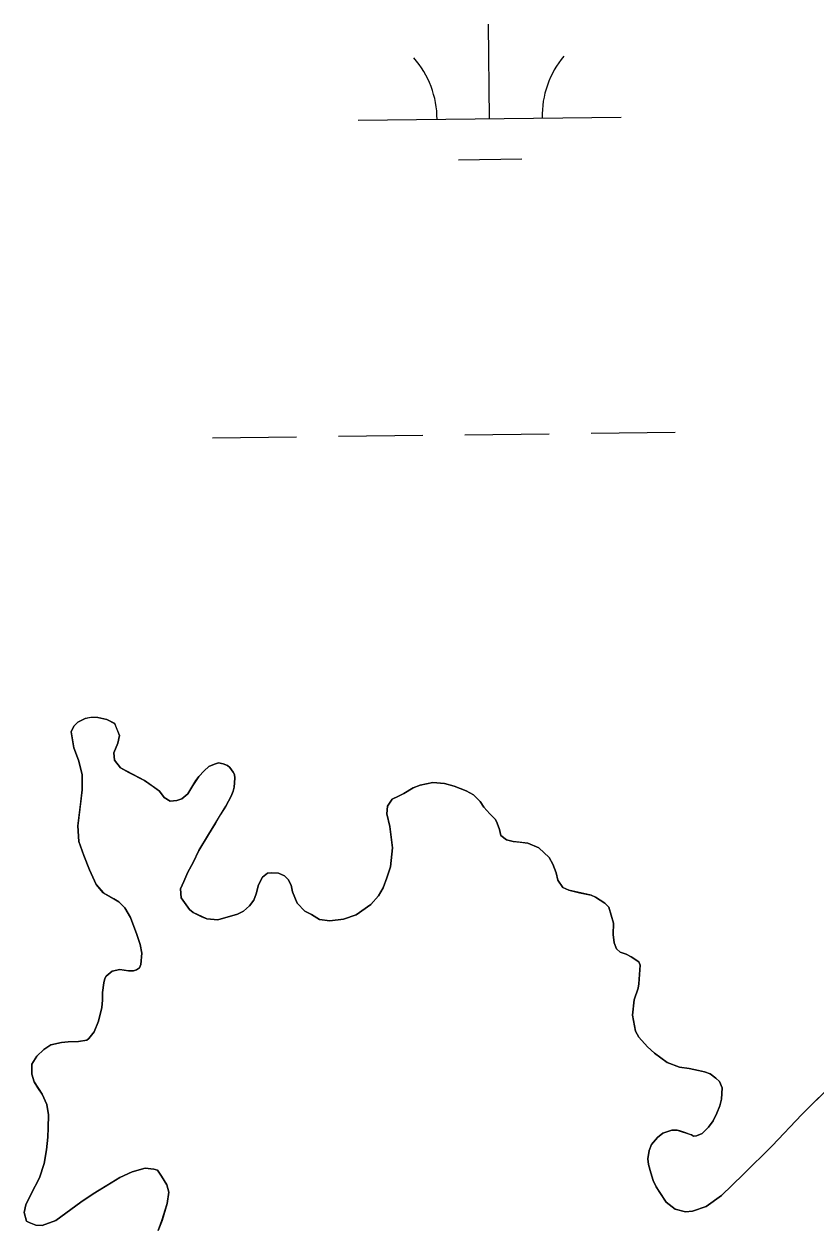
# Model space of a CAD drawing. Extents: x 3694830 to 3732949, y 415201 to 440970.
# Drawn here: x 3721766.8 to 3722067.9, y 422406.8 to 422864.7 of the extents above; entities that cross this region are included whole.
import ezdxf

# ---------------------------------------------------------------- set-up
doc = ezdxf.new("R2010")
doc.units = 0
doc.layers.add('V-TOPO-SHOR', color=7, linetype='Continuous')
doc.layers.add('V-WETL-SWMP', color=7, linetype='Continuous')

msp = doc.modelspace()

# ---------------------------------------------------------------- linework, layer by layer
at = {"layer": 'V-TOPO-SHOR'}
for points in [[(3721809.68, 422518.46), (3721807.26, 422524.92), (3721805.11, 422528.55), (3721802.82, 422530.84), (3721800.94, 422532.05), (3721797.98, 422533.66), (3721796.9, 422534.33), (3721794.21, 422537.43), (3721791.66, 422543.07), (3721789.51, 422548.45), (3721787.63, 422553.83), (3721787.23, 422559.75), (3721788.17, 422567.82), (3721788.84, 422573.47), (3721788.84, 422579.25), (3721787.5, 422584.76), (3721785.75, 422589.47), (3721784.67, 422595.52), (3721785.75, 422597.67), (3721787.23, 422599.15), (3721790.05, 422600.63), (3721792.2, 422601.04), (3721794.76, 422601.03), (3721798.26, 422600.23), (3721801.21, 422598.75), (3721803.1, 422594.17), (3721802.43, 422591.22), (3721800.95, 422587.59), (3721801.21, 422584.76), (3721803.37, 422581.8), (3721806.59, 422580.05), (3721812.51, 422576.96), (3721815.87, 422574.67), (3721818.29, 422572.93), (3721820.04, 422570.5), (3721822.32, 422569.16), (3721824.88, 422569.43), (3721826.76, 422570.1), (3721829.05, 422571.98), (3721830.93, 422575.07), (3721832.14, 422576.96), (3721833.22, 422578.57), (3721835.24, 422580.72), (3721836.99, 422582.34), (3721839.14, 422583.28), (3721840.75, 422583.68), (3721842.5, 422583.41), (3721844.11, 422582.74), (3721845.05, 422581.93), (3721846.26, 422580.18), (3721846.8, 422579.24), (3721846.94, 422577.9), (3721846.67, 422574.54), (3721846.26, 422572.92), (3721845.46, 422571.04), (3721843.44, 422567.27), (3721841.42, 422564.05), (3721839.54, 422560.82), (3721836.85, 422556.52), (3721833.21, 422550.33), (3721831.06, 422545.89), (3721829.05, 422542.13), (3721827.57, 422538.63), (3721826.22, 422535.81), (3721826.49, 422532.45), (3721829.72, 422528.01), (3721831.06, 422526.8), (3721834.16, 422525.32), (3721836.31, 422524.38), (3721840.48, 422523.97), (3721847.87, 422526.12), (3721850.16, 422527.33), (3721852.44, 422529.35), (3721854.19, 422531.5), (3721855, 422533.92), (3721855.94, 422537.28), (3721857.42, 422540.24), (3721859.31, 422541.72), (3721860.92, 422541.86), (3721863.47, 422541.72), (3721865.76, 422540.78), (3721867.24, 422539.3), (3721868.31, 422537.15), (3721868.85, 422534.73), (3721870.6, 422530.42), (3721873.56, 422527.33), (3721876.11, 422525.99), (3721879.07, 422524.1), (3721882.97, 422523.7), (3721888.21, 422524.24), (3721893.06, 422525.98), (3721898.57, 422529.88), (3721901.53, 422533.11), (3721903.28, 422536.2), (3721904.76, 422539.97), (3721906.1, 422544.14), (3721906.91, 422551.4), (3721905.83, 422559.47), (3721904.76, 422564.31), (3721904.9, 422567.27), (3721906.78, 422569.96)], [(3721906.78, 422569.96), (3721909.2, 422571.03), (3721911.22, 422572.11), (3721914.71, 422574.26), (3721917.4, 422575.2), (3721922.24, 422576.28), (3721926.68, 422575.87), (3721930.31, 422574.8), (3721934.88, 422573.05), (3721937.71, 422571.57), (3721940.26, 422569.01), (3721941.61, 422566.86), (3721943.89, 422564.31), (3721946.05, 422562.15), (3721946.72, 422560.81), (3721947.52, 422558.39), (3721948.06, 422556.1), (3721950.21, 422554.49), (3721952.77, 422553.82), (3721955.46, 422553.55), (3721958.28, 422553.14), (3721962.45, 422551.39), (3721966.48, 422547.76), (3721967.83, 422545.21), (3721969.04, 422541.85), (3721969.71, 422539.15), (3721971.59, 422536.33), (3721973.88, 422535.26), (3721977.91, 422534.31), (3721982.35, 422533.37), (3721984.1, 422532.7), (3721987.6, 422530.41), (3721989.07, 422528.8), (3721990.96, 422522.75), (3721990.82, 422518.44), (3721991.09, 422515.22), (3721992.03, 422512.93), (3721993.38, 422511.72), (3721995.66, 422510.91), (3721997.68, 422509.97), (3722000.5, 422508.09), (3722001.04, 422506.74), (3722000.5, 422499.62), (3722000.23, 422498), (3721998.75, 422493.56), (3721998.08, 422487.78), (3721999.29, 422481.73), (3722000.5, 422479.44), (3722003.86, 422475.68), (3722006.55, 422473.26), (3722011.26, 422469.76), (3722015.96, 422468.01), (3722019.73, 422467.47), (3722023.23, 422466.67), (3722025.51, 422466.26), (3722027.66, 422465.46), (3722029.81, 422463.84), (3722031.16, 422462.5), (3722032.24, 422460.08), (3722031.97, 422455.77), (3722031.29, 422453.22), (3722030.22, 422450.53), (3722028.74, 422447.57), (3722026.99, 422445.15), (3722024.57, 422442.73), (3722022.42, 422441.92), (3722021.34, 422441.79), (3722020.53, 422442.19), (3722019.73, 422442.46), (3722017.98, 422443.13), (3722016.1, 422443.81), (3722015.15, 422444.07), (3722013.14, 422444.07), (3722009.64, 422442.86), (3722007.62, 422441.25), (3722005.34, 422438.56), (3722004.4, 422436.28), (3722003.99, 422433.18), (3722004.26, 422431.03), (3722005.07, 422427.8), (3722006.01, 422424.85), (3722007.08, 422422.42), (3722008.29, 422420.67), (3722010.98, 422416.64), (3722014.35, 422413.95), (3722018.24, 422413.01), (3722020.93, 422413.28), (3722026.18, 422415.03), (3722031.96, 422419.2), (3722040.17, 422427.13), (3722051.19, 422438.02), (3722062.49, 422449.99), (3722068.95, 422456.44)], [(3721817.74, 422405.9), (3721819.21, 422409.67), (3721821.23, 422416.12), (3721821.77, 422420.43), (3721821.1, 422423.25), (3721819.08, 422426.48), (3721817.47, 422428.76), (3721816.12, 422429.17), (3721812.76, 422429.57), (3721807.92, 422428.23), (3721803.21, 422426.08), (3721798.24, 422422.98), (3721792.99, 422419.76), (3721788.29, 422416.66), (3721778.87, 422409.67), (3721773.63, 422407.79), (3721771.21, 422407.92), (3721768.65, 422408.87), (3721767.71, 422409.4), (3721766.77, 422412.77), (3721767.44, 422415.59), (3721769.46, 422419.76), (3721772.69, 422425.95), (3721774.44, 422431.32), (3721775.25, 422436.57), (3721775.78, 422441.41), (3721775.92, 422444.91), (3721776.05, 422449.88), (3721775.38, 422453.78), (3721773.63, 422457.68), (3721772.02, 422460.1), (3721770.54, 422462.39), (3721769.73, 422465.35), (3721769.73, 422469.11), (3721771.62, 422472.21), (3721774.31, 422474.76), (3721777, 422476.51), (3721781.03, 422477.32), (3721783.59, 422477.58), (3721787.49, 422477.72), (3721790.58, 422478.26), (3721791.39, 422478.93), (3721793.4, 422481.48), (3721795.02, 422485.52), (3721796.36, 422490.63), (3721796.63, 422493.45), (3721796.63, 422496.41), (3721797.04, 422500.04), (3721797.44, 422501.65), (3721797.98, 422502.6), (3721800.26, 422504.48), (3721803.22, 422505.15), (3721806.45, 422504.61), (3721808.33, 422504.61), (3721809.54, 422505.01), (3721810.62, 422505.82), (3721811.16, 422507.03), (3721811.56, 422511.33), (3721810.89, 422514.7), (3721809.68, 422518.46)]]:
    msp.add_lwpolyline(points, dxfattribs=at)
at = {"layer": 'V-WETL-SWMP'}
for p, q in [((3721943.79, 422828.7), (3721943.36, 422864.7)), ((3721893.8, 422828.11), (3721993.79, 422829.3)), ((3721931.98, 422813.13), (3721955.98, 422813.42)), ((3721838.39, 422707.37), (3721870.39, 422707.75)), ((3721886.39, 422707.94), (3721918.38, 422708.32)), ((3721934.38, 422708.51), (3721966.38, 422708.89)), ((3721982.38, 422709.08), (3722014.38, 422709.47)), ((3721790.05, 422600.63), (3721787.23, 422599.15)), ((3721792.21, 422601.03), (3721790.05, 422600.63)), ((3721794.76, 422601.03), (3721792.21, 422601.03)), ((3721798.26, 422600.23), (3721794.76, 422601.03)), ((3721801.22, 422598.75), (3721798.26, 422600.23)), ((3721785.75, 422597.67), (3721784.67, 422595.52)), ((3721784.67, 422595.52), (3721785.75, 422589.47)), ((3721787.23, 422599.15), (3721785.75, 422597.67)), ((3721803.1, 422594.17), (3721801.22, 422598.75)), ((3721800.95, 422587.59), (3721802.43, 422591.22)), ((3721802.43, 422591.22), (3721803.1, 422594.17)), ((3721785.75, 422589.47), (3721787.5, 422584.76)), ((3721801.21, 422584.76), (3721800.95, 422587.59)), ((3721787.5, 422584.76), (3721788.84, 422579.25)), ((3721803.37, 422581.8), (3721801.21, 422584.76)), ((3721812.51, 422576.96), (3721803.37, 422581.8)), ((3721836.99, 422582.34), (3721835.24, 422580.72)), ((3721839.14, 422583.28), (3721836.99, 422582.34)), ((3721840.75, 422583.68), (3721839.14, 422583.28)), ((3721842.5, 422583.41), (3721840.75, 422583.68)), ((3721844.11, 422582.74), (3721842.5, 422583.41)), ((3721845.05, 422581.93), (3721844.11, 422582.74)), ((3721846.26, 422580.18), (3721845.05, 422581.93)), ((3721788.84, 422579.25), (3721788.84, 422573.47)), ((3721818.29, 422572.93), (3721812.51, 422576.96)), ((3721833.22, 422578.57), (3721830.93, 422575.08)), ((3721835.24, 422580.72), (3721833.22, 422578.57)), ((3721846.8, 422579.24), (3721846.26, 422580.18)), ((3721846.67, 422574.54), (3721846.94, 422577.9)), ((3721846.94, 422577.9), (3721846.8, 422579.24)), ((3721788.84, 422573.47), (3721787.23, 422559.75)), ((3721820.04, 422570.5), (3721818.29, 422572.93)), ((3721830.93, 422575.08), (3721829.05, 422571.98)), ((3721845.46, 422571.04), (3721846.26, 422572.92)), ((3721846.26, 422572.92), (3721846.67, 422574.54)), ((3721914.71, 422574.26), (3721911.22, 422572.11)), ((3721917.4, 422575.2), (3721914.71, 422574.26)), ((3721922.24, 422576.28), (3721917.4, 422575.2)), ((3721926.68, 422575.87), (3721922.24, 422576.28)), ((3721930.31, 422574.8), (3721926.68, 422575.87)), ((3721934.88, 422573.05), (3721930.31, 422574.8)), ((3721937.71, 422571.57), (3721934.88, 422573.05)), ((3721822.33, 422569.16), (3721820.04, 422570.5)), ((3721824.88, 422569.43), (3721822.33, 422569.16)), ((3721826.76, 422570.1), (3721824.88, 422569.43)), ((3721829.05, 422571.98), (3721826.76, 422570.1)), ((3721843.44, 422567.27), (3721845.46, 422571.04)), ((3721906.78, 422569.96), (3721904.9, 422567.27)), ((3721909.2, 422571.03), (3721906.78, 422569.96)), ((3721911.22, 422572.11), (3721909.2, 422571.03)), ((3721940.26, 422569.01), (3721937.71, 422571.57)), ((3721941.61, 422566.86), (3721940.26, 422569.01)), ((3721836.85, 422556.52), (3721843.44, 422567.27)), ((3721904.9, 422567.27), (3721904.76, 422564.31)), ((3721904.76, 422564.31), (3721905.84, 422559.47)), ((3721943.89, 422564.31), (3721941.61, 422566.86)), ((3721946.05, 422562.15), (3721943.89, 422564.31)), ((3721787.23, 422559.75), (3721787.63, 422553.83)), ((3721905.84, 422559.47), (3721906.91, 422551.4)), ((3721946.72, 422560.81), (3721946.05, 422562.15)), ((3721947.52, 422558.39), (3721946.72, 422560.81)), ((3721833.22, 422550.33), (3721836.85, 422556.52)), ((3721948.06, 422556.1), (3721947.52, 422558.39)), ((3721950.21, 422554.49), (3721948.06, 422556.1)), ((3721952.77, 422553.82), (3721950.21, 422554.49)), ((3721787.63, 422553.83), (3721789.51, 422548.45)), ((3721831.06, 422545.89), (3721833.22, 422550.33)), ((3721906.91, 422551.4), (3721906.1, 422544.14)), ((3721958.28, 422553.14), (3721952.77, 422553.82)), ((3721962.45, 422551.39), (3721958.28, 422553.14)), ((3721966.48, 422547.76), (3721962.45, 422551.39)), ((3721789.51, 422548.45), (3721791.66, 422543.07)), ((3721829.05, 422542.13), (3721831.06, 422545.89)), ((3721967.83, 422545.21), (3721966.48, 422547.76)), ((3721969.04, 422541.85), (3721967.83, 422545.21)), ((3721791.66, 422543.07), (3721794.22, 422537.43)), ((3721827.57, 422538.63), (3721829.05, 422542.13)), ((3721857.42, 422540.24), (3721855.94, 422537.28)), ((3721859.3, 422541.72), (3721857.42, 422540.24)), ((3721860.92, 422541.86), (3721859.3, 422541.72)), ((3721863.47, 422541.72), (3721860.92, 422541.86)), ((3721865.76, 422540.78), (3721863.47, 422541.72)), ((3721867.24, 422539.3), (3721865.76, 422540.78)), ((3721906.1, 422544.14), (3721904.76, 422539.97)), ((3721969.71, 422539.16), (3721969.04, 422541.85)), ((3721794.22, 422537.43), (3721796.91, 422534.33)), ((3721826.22, 422535.81), (3721827.57, 422538.63)), ((3721826.49, 422532.45), (3721826.22, 422535.81)), ((3721855.94, 422537.28), (3721855, 422533.92)), ((3721868.31, 422537.15), (3721867.24, 422539.3)), ((3721868.85, 422534.73), (3721868.31, 422537.15)), ((3721903.28, 422536.2), (3721901.53, 422533.11)), ((3721904.76, 422539.97), (3721903.28, 422536.2)), ((3721971.59, 422536.33), (3721969.71, 422539.16)), ((3721973.88, 422535.26), (3721971.59, 422536.33)), ((3721796.91, 422534.33), (3721800.94, 422532.05)), ((3721800.94, 422532.05), (3721802.82, 422530.84)), ((3721829.72, 422528.01), (3721826.49, 422532.45)), ((3721854.19, 422531.5), (3721852.44, 422529.35)), ((3721855, 422533.92), (3721854.19, 422531.5)), ((3721870.6, 422530.42), (3721868.85, 422534.73)), ((3721901.53, 422533.11), (3721898.57, 422529.88)), ((3721982.35, 422533.37), (3721973.88, 422535.26)), ((3721984.1, 422532.7), (3721982.35, 422533.37)), ((3721987.6, 422530.41), (3721984.1, 422532.7)), ((3721802.82, 422530.84), (3721805.11, 422528.55)), ((3721805.11, 422528.55), (3721807.26, 422524.92)), ((3721831.06, 422526.8), (3721829.72, 422528.01)), ((3721836.31, 422524.38), (3721831.06, 422526.8)), ((3721850.16, 422527.33), (3721847.87, 422526.12)), ((3721852.44, 422529.35), (3721850.16, 422527.33)), ((3721873.56, 422527.33), (3721870.6, 422530.42)), ((3721876.11, 422525.99), (3721873.56, 422527.33)), ((3721898.57, 422529.88), (3721893.06, 422525.98)), ((3721989.07, 422528.8), (3721987.6, 422530.41)), ((3721990.96, 422522.75), (3721989.07, 422528.8)), ((3721807.26, 422524.92), (3721809.68, 422518.46)), ((3721840.48, 422523.97), (3721836.31, 422524.38)), ((3721847.87, 422526.12), (3721840.48, 422523.97)), ((3721879.07, 422524.1), (3721876.11, 422525.99)), ((3721882.97, 422523.7), (3721879.07, 422524.1)), ((3721888.22, 422524.24), (3721882.97, 422523.7)), ((3721893.06, 422525.98), (3721888.22, 422524.24)), ((3721990.82, 422518.44), (3721990.96, 422522.75)), ((3721809.68, 422518.46), (3721810.89, 422514.7)), ((3721991.09, 422515.22), (3721990.82, 422518.44)), ((3721810.89, 422514.7), (3721811.56, 422511.33)), ((3721992.03, 422512.93), (3721991.09, 422515.22)), ((3721993.38, 422511.72), (3721992.03, 422512.93)), ((3721811.56, 422511.33), (3721811.16, 422507.03)), ((3721995.66, 422510.91), (3721993.38, 422511.72)), ((3721997.68, 422509.97), (3721995.66, 422510.91)), ((3722000.5, 422508.09), (3721997.68, 422509.97)), ((3721800.26, 422504.48), (3721797.98, 422502.6)), ((3721803.22, 422505.15), (3721800.26, 422504.48)), ((3721806.45, 422504.61), (3721803.22, 422505.15)), ((3721808.33, 422504.61), (3721806.45, 422504.61)), ((3721809.54, 422505.01), (3721808.33, 422504.61)), ((3721810.62, 422505.82), (3721809.54, 422505.01)), ((3721811.16, 422507.03), (3721810.62, 422505.82)), ((3722001.04, 422506.74), (3722000.5, 422508.09)), ((3722000.5, 422499.62), (3722001.04, 422506.74)), ((3721797.04, 422500.04), (3721796.63, 422496.41)), ((3721797.44, 422501.65), (3721797.04, 422500.04)), ((3721797.98, 422502.6), (3721797.44, 422501.65)), ((3722000.23, 422498), (3722000.5, 422499.62)), ((3721796.63, 422496.41), (3721796.63, 422493.45)), ((3721998.75, 422493.56), (3722000.23, 422498)), ((3721796.36, 422490.63), (3721795.02, 422485.52)), ((3721796.63, 422493.45), (3721796.36, 422490.63)), ((3721998.08, 422487.78), (3721998.75, 422493.56)), ((3721795.02, 422485.52), (3721793.4, 422481.48)), ((3721999.29, 422481.73), (3721998.08, 422487.78)), ((3721793.4, 422481.48), (3721791.39, 422478.93)), ((3722000.5, 422479.44), (3721999.29, 422481.73)), ((3721777, 422476.51), (3721774.31, 422474.76)), ((3721781.03, 422477.32), (3721777, 422476.51)), ((3721783.59, 422477.58), (3721781.03, 422477.32)), ((3721787.49, 422477.72), (3721783.59, 422477.58)), ((3721790.58, 422478.26), (3721787.49, 422477.72)), ((3721791.39, 422478.93), (3721790.58, 422478.26)), ((3722003.86, 422475.68), (3722000.5, 422479.44)), ((3721771.62, 422472.21), (3721769.73, 422469.11)), ((3721774.31, 422474.76), (3721771.62, 422472.21)), ((3722006.55, 422473.26), (3722003.86, 422475.68)), ((3722011.26, 422469.76), (3722006.55, 422473.26)), ((3721769.73, 422469.11), (3721769.73, 422465.35)), ((3722015.96, 422468.01), (3722011.26, 422469.76)), ((3722019.73, 422467.47), (3722015.96, 422468.01)), ((3722023.23, 422466.67), (3722019.73, 422467.47)), ((3721769.73, 422465.35), (3721770.54, 422462.39)), ((3721770.54, 422462.39), (3721773.63, 422457.68)), ((3722025.51, 422466.26), (3722023.23, 422466.67)), ((3722027.66, 422465.46), (3722025.51, 422466.26)), ((3722029.81, 422463.84), (3722027.66, 422465.46)), ((3722031.16, 422462.5), (3722029.81, 422463.84)), ((3722032.24, 422460.08), (3722031.16, 422462.5)), ((3722031.97, 422455.77), (3722032.24, 422460.08)), ((3722073.25, 422460.61), (3722062.49, 422449.99)), ((3721773.63, 422457.68), (3721775.38, 422453.78)), ((3721775.38, 422453.78), (3721776.05, 422449.88)), ((3722030.22, 422450.53), (3722031.29, 422453.22)), ((3722031.29, 422453.22), (3722031.97, 422455.77)), ((3721776.05, 422449.88), (3721775.92, 422444.91)), ((3722028.74, 422447.57), (3722030.22, 422450.53)), ((3722062.49, 422449.99), (3722051.19, 422438.02)), ((3721775.92, 422444.91), (3721775.78, 422441.41)), ((3722009.64, 422442.86), (3722013.14, 422444.07)), ((3722013.14, 422444.07), (3722015.15, 422444.07)), ((3722015.15, 422444.07), (3722020.53, 422442.19)), ((3722024.57, 422442.73), (3722026.99, 422445.15)), ((3722026.99, 422445.15), (3722028.74, 422447.57)), ((3721775.78, 422441.41), (3721775.24, 422436.57)), ((3722005.34, 422438.56), (3722007.62, 422441.25)), ((3722007.62, 422441.25), (3722009.64, 422442.86)), ((3722020.53, 422442.19), (3722021.34, 422441.79)), ((3722021.34, 422441.79), (3722022.42, 422441.92)), ((3722022.42, 422441.92), (3722024.57, 422442.73)), ((3721775.24, 422436.57), (3721774.44, 422431.32)), ((3722003.99, 422433.18), (3722004.4, 422436.28)), ((3722004.4, 422436.28), (3722005.34, 422438.56)), ((3722051.19, 422438.02), (3722040.17, 422427.13)), ((3721774.44, 422431.32), (3721772.69, 422425.95)), ((3722004.26, 422431.03), (3722003.99, 422433.18)), ((3722005.07, 422427.8), (3722004.26, 422431.03)), ((3721772.69, 422425.95), (3721769.46, 422419.76)), ((3721792.99, 422419.76), (3721803.21, 422426.08)), ((3721803.21, 422426.08), (3721807.92, 422428.23)), ((3721807.92, 422428.23), (3721812.76, 422429.57)), ((3721812.76, 422429.57), (3721816.12, 422429.17)), ((3721816.12, 422429.17), (3721817.47, 422428.76)), ((3721817.47, 422428.76), (3721819.08, 422426.48)), ((3721819.08, 422426.48), (3721821.1, 422423.25)), ((3722006.01, 422424.85), (3722005.07, 422427.8)), ((3722040.17, 422427.13), (3722031.96, 422419.19)), ((3721821.1, 422423.25), (3721821.77, 422420.43)), ((3722007.08, 422422.42), (3722006.01, 422424.85)), ((3722010.98, 422416.64), (3722007.08, 422422.42)), ((3721769.46, 422419.76), (3721767.44, 422415.59)), ((3721778.87, 422409.67), (3721788.29, 422416.66)), ((3721788.29, 422416.66), (3721792.99, 422419.76)), ((3721821.77, 422420.43), (3721821.23, 422416.12)), ((3722014.34, 422413.95), (3722010.98, 422416.64)), ((3722031.96, 422419.19), (3722026.18, 422415.03)), ((3721767.44, 422415.59), (3721766.77, 422412.77)), ((3721766.77, 422412.77), (3721767.71, 422409.4)), ((3721821.23, 422416.12), (3721819.22, 422409.67)), ((3722018.24, 422413.01), (3722014.34, 422413.95)), ((3722020.93, 422413.28), (3722018.24, 422413.01)), ((3722026.18, 422415.03), (3722020.93, 422413.28)), ((3721767.71, 422409.4), (3721768.65, 422408.87)), ((3721768.65, 422408.87), (3721771.21, 422407.92)), ((3721771.21, 422407.92), (3721773.63, 422407.79)), ((3721773.63, 422407.79), (3721778.87, 422409.67)), ((3721819.22, 422409.67), (3721817.74, 422405.9))]:
    msp.add_line(p, q, dxfattribs=at)
for centre, start, end in [((3721888.55, 422828.52), 359.9115, 41.4552), ((3721999.03, 422829.84), 139.9115, 181.4552)]:
    msp.add_arc(centre, 35.25, start, end, dxfattribs=at)

doc.saveas('drawing.dxf')
